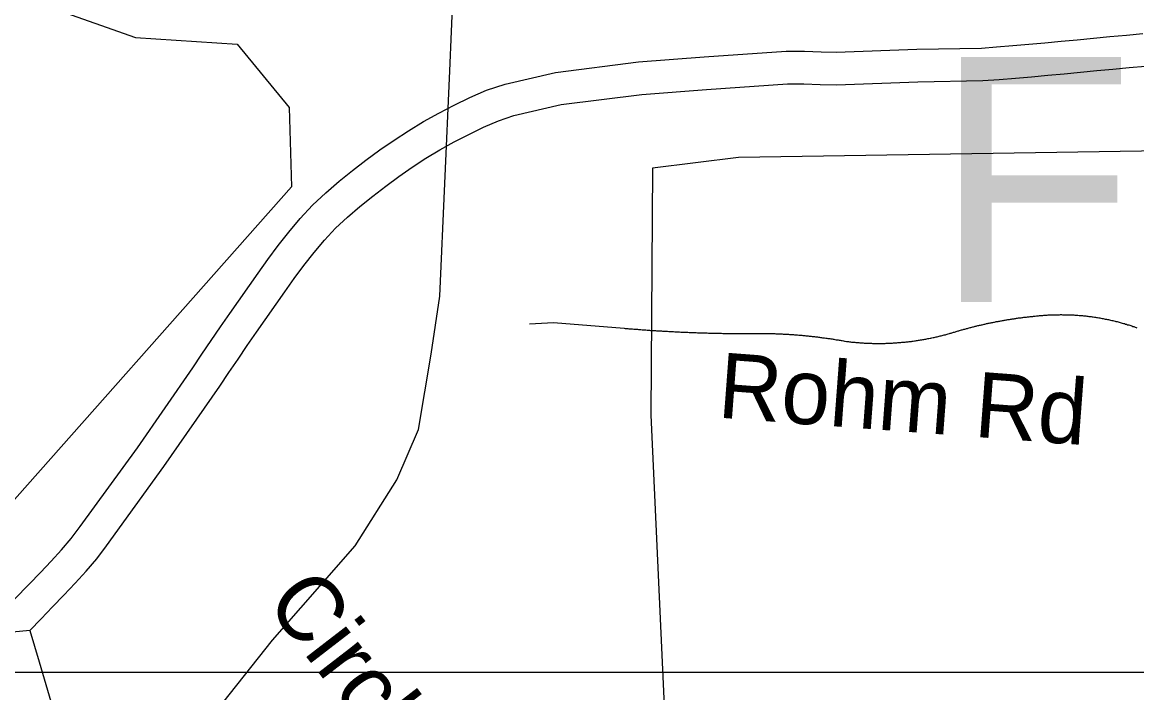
# Model space of a CAD drawing. Extents: x 1268485 to 1426702, y 514839 to 616766.
# Drawn here: x 1371075 to 1372195, y 573222 to 573895 of the extents above; entities that cross this region are included whole.
import ezdxf

# ---------------------------------------------------------------- set-up
doc = ezdxf.new("R2010")
doc.units = 0
for name, color, linetype in [('Old_Level_10', 7, 'Continuous'), ('Old_Level_22', 7, 'Continuous'), ('Old_Level_31', 7, 'Continuous'), ('Old_Level_32', 7, 'Continuous'), ('Old_Level_35', 7, 'Continuous'), ('Old_Level_48', 7, 'Continuous'), ('Old_Level_49', 7, 'Continuous'), ('Old_Level_50', 7, 'Continuous'), ('Old_Level_60', 7, 'Continuous'), ('Old_Level_61', 7, 'Continuous'), ('Old_Level_62', 7, 'Continuous'), ('Old_Level_63', 7, 'Continuous')]:
    doc.layers.add(name, color=color, linetype=linetype)

msp = doc.modelspace()

# ---------------------------------------------------------------- linework, layer by layer
at = {"layer": 'Old_Level_31'}
msp.add_line((1371504.946, 573847.863), (1371504.946, 573847.863), dxfattribs=at)
at = {"layer": 'Old_Level_32'}
for points in [[(1371504.615, 573846.347), (1371511.509, 574005.011), (1371523.19, 574212.921)], [(1371211.857, 573126.234), (1371276.558, 573211.351), (1371326.368, 573274.277), (1371409.521, 573369.029), (1371451.38, 573435.55), (1371473.097, 573485.952), (1371485.901, 573561.835), (1371494.766, 573619.979), (1371504.615, 573846.347)]]:
    msp.add_lwpolyline(points, dxfattribs=at)
at = {"layer": 'Old_Level_35'}
for p, q in [((1371584.774, 573592.245), (1371608.765, 573593.68)), ((1371608.765, 573593.68), (1371679.918, 573587.734))]:
    msp.add_line(p, q, dxfattribs=at)
for points in [[(1372006.771, 573582.453), (1372007.489, 573582.71), (1372008.411, 573582.915), (1372009.232, 573583.273), (1372010.154, 573583.478), (1372010.974, 573583.735), (1372011.897, 573583.991), (1372012.717, 573584.248), (1372013.64, 573584.504), (1372014.46, 573584.811), (1372015.383, 573585.068), (1372016.203, 573585.324), (1372017.024, 573585.581), (1372017.844, 573585.837), (1372018.766, 573586.042), (1372019.587, 573586.247), (1372020.509, 573586.503), (1372021.33, 573586.759), (1372022.252, 573587.016), (1372023.175, 573587.272), (1372023.995, 573587.477), (1372024.918, 573587.682), (1372025.738, 573587.939), (1372026.661, 573588.195), (1372027.481, 573588.4), (1372028.404, 573588.605), (1372029.224, 573588.862), (1372030.147, 573589.067), (1372030.967, 573589.322), (1372031.89, 573589.477), (1372032.71, 573589.733), (1372033.633, 573589.938), (1372034.453, 573590.143), (1372035.376, 573590.399), (1372036.298, 573590.553), (1372037.119, 573590.81), (1372038.041, 573591.015), (1372038.862, 573591.168), (1372039.784, 573591.373), (1372040.605, 573591.63), (1372041.527, 573591.835), (1372042.347, 573591.988), (1372043.27, 573592.193), (1372044.09, 573592.398), (1372045.013, 573592.552), (1372045.833, 573592.758), (1372046.859, 573592.963), (1372047.781, 573593.116), (1372048.602, 573593.321), (1372049.524, 573593.526), (1372050.344, 573593.68), (1372051.267, 573593.885), (1372052.087, 573593.988), (1372053.01, 573594.193), (1372053.83, 573594.398), (1372054.753, 573594.551), (1372055.676, 573594.706), (1372056.496, 573594.859), (1372057.521, 573595.064), (1372058.342, 573595.166), (1372059.264, 573595.372), (1372060.084, 573595.526), (1372061.007, 573595.679), (1372061.827, 573595.833), (1372062.75, 573595.987), (1372063.673, 573596.141), (1372064.493, 573596.243), (1372065.518, 573596.448), (1372066.339, 573596.551), (1372067.261, 573596.704), (1372068.081, 573596.859), (1372069.004, 573597.012), (1372069.824, 573597.114), (1372070.747, 573597.269), (1372071.67, 573597.371), (1372072.593, 573597.576), (1372073.515, 573597.679), (1372074.336, 573597.832), (1372075.258, 573597.935), (1372076.079, 573598.089), (1372077.001, 573598.191), (1372077.924, 573598.294), (1372078.847, 573598.396), (1372079.769, 573598.499), (1372080.59, 573598.601), (1372081.512, 573598.755), (1372082.333, 573598.857), (1372083.255, 573598.96), (1372084.281, 573599.062), (1372085.101, 573599.165), (1372086.024, 573599.268), (1372086.844, 573599.37), (1372087.766, 573599.524), (1372088.587, 573599.575), (1372089.612, 573599.678), (1372090.535, 573599.729), (1372091.355, 573599.883), (1372092.278, 573599.934), (1372093.098, 573600.088), (1372094.123, 573600.139)], [(1372094.123, 573600.139), (1372095.148, 573600.242), (1372096.276, 573600.395), (1372097.404, 573600.447), (1372098.532, 573600.549), (1372099.66, 573600.703), (1372100.582, 573600.755), (1372101.71, 573600.805), (1372102.838, 573600.96), (1372103.966, 573601.01), (1372105.093, 573601.062), (1372106.119, 573601.113), (1372107.246, 573601.165), (1372108.374, 573601.267), (1372109.502, 573601.318), (1372110.63, 573601.318), (1372111.758, 573601.37), (1372112.783, 573601.37), (1372113.911, 573601.421), (1372115.038, 573601.421), (1372116.166, 573601.421), (1372117.294, 573601.421), (1372118.422, 573601.523), (1372119.345, 573601.523), (1372120.472, 573601.421), (1372121.6, 573601.421), (1372122.728, 573601.421), (1372123.856, 573601.421), (1372124.983, 573601.37), (1372126.111, 573601.37), (1372127.136, 573601.318), (1372128.264, 573601.267), (1372129.392, 573601.267), (1372130.52, 573601.165), (1372131.648, 573601.113), (1372132.775, 573601.062), (1372133.801, 573601.01), (1372134.826, 573600.857), (1372135.954, 573600.805), (1372137.082, 573600.755), (1372138.209, 573600.6), (1372139.235, 573600.549), (1372140.362, 573600.447), (1372141.49, 573600.395), (1372142.618, 573600.242), (1372143.746, 573600.139), (1372144.771, 573599.985), (1372145.899, 573599.883), (1372147.027, 573599.729), (1372148.154, 573599.575), (1372149.077, 573599.422), (1372150.205, 573599.319), (1372151.333, 573599.114), (1372152.46, 573599.012), (1372153.588, 573598.807), (1372154.613, 573598.601), (1372155.741, 573598.447), (1372156.869, 573598.294), (1372157.894, 573598.14), (1372159.022, 573597.884), (1372160.15, 573597.679), (1372161.278, 573597.525), (1372162.2, 573597.32), (1372163.328, 573597.064), (1372164.456, 573596.859), (1372165.481, 573596.602), (1372166.609, 573596.448), (1372167.634, 573596.192), (1372168.762, 573595.936), (1372169.89, 573595.679), (1372170.915, 573595.423), (1372172.043, 573595.166), (1372173.171, 573594.961), (1372174.093, 573594.706), (1372175.221, 573594.398), (1372176.246, 573594.141), (1372177.374, 573593.834), (1372178.4, 573593.578), (1372179.527, 573593.27), (1372180.45, 573592.963), (1372181.578, 573592.706), (1372182.603, 573592.398), (1372183.731, 573592.04), (1372184.756, 573591.732), (1372185.884, 573591.373), (1372186.909, 573591.065), (1372188.037, 573590.758), (1372188.96, 573590.399), (1372190.087, 573590.04), (1372191.113, 573589.682), (1372192.138, 573589.374), (1372193.266, 573589.015), (1372194.291, 573588.605), (1372195.214, 573588.246)], [(1371679.918, 573587.734), (1371681.046, 573587.631), (1371682.276, 573587.477), (1371683.506, 573587.426), (1371684.634, 573587.324), (1371685.864, 573587.272), (1371687.095, 573587.119), (1371688.223, 573587.067), (1371689.453, 573586.914), (1371690.786, 573586.811), (1371691.913, 573586.759), (1371693.144, 573586.708), (1371694.374, 573586.554), (1371695.502, 573586.503), (1371696.732, 573586.401), (1371697.962, 573586.298), (1371699.09, 573586.196), (1371700.423, 573586.144), (1371701.653, 573586.042), (1371702.884, 573585.939), (1371704.012, 573585.888), (1371705.242, 573585.837), (1371706.472, 573585.683), (1371707.6, 573585.632), (1371708.83, 573585.581), (1371710.163, 573585.478), (1371711.291, 573585.376), (1371712.521, 573585.324), (1371713.751, 573585.273), (1371714.879, 573585.171), (1371716.11, 573585.068), (1371717.34, 573585.016), (1371718.468, 573584.914), (1371719.801, 573584.863), (1371721.031, 573584.811), (1371722.159, 573584.76), (1371723.389, 573584.709), (1371724.619, 573584.606), (1371725.747, 573584.555), (1371726.977, 573584.504), (1371728.208, 573584.453), (1371729.335, 573584.35), (1371730.668, 573584.299), (1371731.899, 573584.248), (1371733.026, 573584.196), (1371734.257, 573584.145), (1371735.487, 573584.043), (1371736.717, 573583.991), (1371737.845, 573583.94), (1371739.075, 573583.889), (1371740.408, 573583.838), (1371741.536, 573583.735), (1371742.766, 573583.735), (1371743.997, 573583.684), (1371745.124, 573583.633), (1371746.355, 573583.581), (1371747.585, 573583.478), (1371748.713, 573583.478), (1371750.046, 573583.428), (1371751.276, 573583.376), (1371752.404, 573583.376), (1371753.634, 573583.325), (1371754.864, 573583.273), (1371756.095, 573583.273), (1371757.223, 573583.171), (1371758.453, 573583.12), (1371759.786, 573583.12), (1371760.913, 573583.068), (1371762.144, 573583.068), (1371763.374, 573583.018), (1371764.502, 573582.915), (1371765.732, 573582.915), (1371766.963, 573582.863), (1371768.09, 573582.863), (1371769.423, 573582.812), (1371770.653, 573582.812), (1371771.884, 573582.812), (1371773.012, 573582.761), (1371774.242, 573582.761), (1371775.472, 573582.71), (1371776.6, 573582.71), (1371777.83, 573582.71), (1371779.163, 573582.607), (1371780.291, 573582.607), (1371781.521, 573582.607), (1371782.752, 573582.556), (1371783.879, 573582.556), (1371785.11, 573582.556), (1371786.34, 573582.505), (1371787.673, 573582.505), (1371788.801, 573582.505), (1371790.031, 573582.505), (1371791.261, 573582.505), (1371792.389, 573582.453), (1371793.619, 573582.453), (1371794.85, 573582.453), (1371795.977, 573582.453), (1371797.208, 573582.453), (1371798.541, 573582.453), (1371799.771, 573582.453)], [(1371799.771, 573582.453), (1371800.796, 573582.453), (1371801.719, 573582.505), (1371802.847, 573582.505), (1371803.872, 573582.505), (1371805, 573582.556), (1371806.025, 573582.556), (1371807.05, 573582.556), (1371808.075, 573582.607), (1371809.101, 573582.607), (1371810.228, 573582.607), (1371811.254, 573582.607), (1371812.279, 573582.607), (1371813.407, 573582.607), (1371814.33, 573582.607), (1371815.457, 573582.607), (1371816.483, 573582.607), (1371817.508, 573582.607), (1371818.636, 573582.607), (1371819.661, 573582.607), (1371820.789, 573582.607), (1371821.711, 573582.556), (1371822.737, 573582.556), (1371823.864, 573582.556), (1371824.89, 573582.556), (1371826.018, 573582.505), (1371827.043, 573582.505), (1371827.965, 573582.453), (1371829.093, 573582.453), (1371830.119, 573582.351), (1371831.246, 573582.351), (1371832.272, 573582.3), (1371833.297, 573582.3), (1371834.425, 573582.248), (1371835.347, 573582.197), (1371836.475, 573582.146), (1371837.5, 573582.146), (1371838.526, 573582.043), (1371839.653, 573581.992), (1371840.576, 573581.941), (1371841.704, 573581.89), (1371842.729, 573581.838), (1371843.755, 573581.736), (1371844.882, 573581.685), (1371845.908, 573581.633), (1371846.83, 573581.582), (1371847.958, 573581.48), (1371848.983, 573581.428), (1371850.111, 573581.377), (1371851.136, 573581.275), (1371852.162, 573581.172), (1371853.289, 573581.12), (1371854.212, 573581.018), (1371855.34, 573580.915), (1371856.365, 573580.864), (1371857.39, 573580.762), (1371858.518, 573580.71), (1371859.544, 573580.557), (1371860.466, 573580.505), (1371861.594, 573580.352), (1371862.619, 573580.249), (1371863.645, 573580.198), (1371864.772, 573580.044), (1371865.798, 573579.942), (1371866.925, 573579.89), (1371867.848, 573579.737), (1371868.873, 573579.634), (1371870.001, 573579.48), (1371871.026, 573579.377), (1371872.052, 573579.275), (1371873.077, 573579.122), (1371874.102, 573579.019), (1371875.127, 573578.865), (1371876.255, 573578.762), (1371877.281, 573578.609), (1371878.203, 573578.506), (1371879.331, 573578.301), (1371880.356, 573578.199), (1371881.382, 573578.045), (1371882.509, 573577.942), (1371883.535, 573577.737), (1371884.457, 573577.635), (1371885.585, 573577.429), (1371886.61, 573577.327), (1371887.636, 573577.122), (1371888.763, 573577.019), (1371889.789, 573576.814), (1371890.711, 573576.712), (1371891.737, 573576.507), (1371892.864, 573576.302), (1371893.89, 573576.199), (1371894.915, 573575.994), (1371896.043, 573575.789), (1371896.966, 573575.636), (1371897.991, 573575.431), (1371899.016, 573575.328), (1371900.144, 573575.123), (1371901.169, 573574.918), (1371902.092, 573574.764), (1371903.22, 573574.559)], [(1371903.22, 573574.559), (1371904.245, 573574.456), (1371905.27, 573574.303), (1371906.398, 573574.2), (1371907.423, 573574.046), (1371908.346, 573573.944), (1371909.474, 573573.79), (1371910.499, 573573.739), (1371911.627, 573573.636), (1371912.652, 573573.585), (1371913.78, 573573.431), (1371914.703, 573573.38), (1371915.728, 573573.328), (1371916.856, 573573.226), (1371917.881, 573573.123), (1371919.009, 573573.073), (1371920.034, 573573.021), (1371920.957, 573572.918), (1371922.084, 573572.867), (1371923.11, 573572.867), (1371924.237, 573572.816), (1371925.263, 573572.765), (1371926.39, 573572.765), (1371927.416, 573572.713), (1371928.544, 573572.713), (1371929.466, 573572.611), (1371930.492, 573572.611), (1371931.619, 573572.611), (1371932.645, 573572.56), (1371933.772, 573572.56), (1371934.798, 573572.56), (1371935.925, 573572.56), (1371936.848, 573572.56), (1371937.976, 573572.56), (1371939.001, 573572.56), (1371940.026, 573572.611), (1371941.154, 573572.611), (1371942.077, 573572.611), (1371943.205, 573572.713), (1371944.23, 573572.713), (1371945.358, 573572.765), (1371946.383, 573572.816), (1371947.408, 573572.816), (1371948.536, 573572.867), (1371949.459, 573572.918), (1371950.587, 573573.021), (1371951.612, 573573.073), (1371952.74, 573573.123), (1371953.765, 573573.175), (1371954.79, 573573.328), (1371955.918, 573573.38), (1371956.841, 573573.431), (1371957.969, 573573.585), (1371958.994, 573573.636), (1371960.122, 573573.739), (1371961.147, 573573.79), (1371962.172, 573573.944), (1371963.3, 573574.046), (1371964.223, 573574.2), (1371965.35, 573574.251), (1371966.376, 573574.354), (1371967.401, 573574.508), (1371968.529, 573574.61), (1371969.451, 573574.815), (1371970.477, 573574.918), (1371971.604, 573575.071), (1371972.63, 573575.226), (1371973.758, 573575.379), (1371974.783, 573575.481), (1371975.706, 573575.687), (1371976.833, 573575.892), (1371977.859, 573575.994), (1371978.884, 573576.199), (1371980.012, 573576.353), (1371981.037, 573576.558), (1371981.96, 573576.763), (1371982.985, 573576.917), (1371984.113, 573577.122), (1371985.138, 573577.327), (1371986.163, 573577.481), (1371987.291, 573577.737), (1371988.214, 573577.942), (1371989.239, 573578.147), (1371990.264, 573578.352), (1371991.392, 573578.557), (1371992.417, 573578.814), (1371993.34, 573579.07), (1371994.365, 573579.275), (1371995.493, 573579.48), (1371996.518, 573579.737), (1371997.544, 573579.993), (1371998.466, 573580.249), (1371999.492, 573580.505), (1372000.619, 573580.762), (1372001.645, 573581.07), (1372002.67, 573581.325), (1372003.593, 573581.582), (1372004.618, 573581.89), (1372005.643, 573582.146), (1372006.771, 573582.453)]]:
    msp.add_lwpolyline(points, dxfattribs=at)
at = {"layer": 'Old_Level_48'}
msp.add_lwpolyline([(1373840.114, 575473.635), (1373851.828, 574982.86), (1373853.517, 574480.583), (1373863.087, 573982.149), (1373596.289, 573849.655), (1373333.537, 573697.625), (1373243.463, 573748.603), (1373018.278, 573777.733), (1372620.452, 573770.451), (1372263.91, 573766.809), (1371794.774, 573759.527), (1371708.454, 573748.603), (1371706.735, 573500.417), (1371784.031, 571813.508)], dxfattribs=at)
at = {"layer": 'Old_Level_49'}
msp.add_lwpolyline([(1373840.114, 575473.635), (1373851.828, 574982.86), (1373853.517, 574480.583), (1373863.087, 573982.149), (1373596.289, 573849.655), (1373333.537, 573697.625), (1373243.463, 573748.603), (1373018.278, 573777.733), (1372620.452, 573770.451), (1372263.91, 573766.809), (1371794.774, 573759.527), (1371708.454, 573748.603), (1371706.735, 573500.417), (1371784.031, 571813.508)], dxfattribs=at)
at = {"layer": 'Old_Level_50'}
msp.add_line((1371504.946, 573847.863), (1371504.946, 573847.863), dxfattribs=at)
at = {"layer": 'Old_Level_60'}
for points in [[(1370754.777, 573389.416), (1370666.103, 573455.391), (1370561.512, 573719.291), (1370529.681, 573846.691), (1370547.723, 573979.383), (1370674.885, 574084.766), (1370731.727, 574098.416), (1370774.927, 574084.766), (1370995.476, 573948.266), (1371188.741, 573880.016), (1371291.058, 573873.191), (1371343.353, 573809.491), (1371345.626, 573729.866), (1371025.348, 573368.941), (1370986.695, 573350.741), (1370941.221, 573346.191), (1370752.503, 573389.416)], [(1371082.704, 573284), (1370900.294, 573266.566), (1370770.693, 573277.941), (1370631.998, 573357.566), (1370547.87, 573462.216), (1370415.996, 573819.391), (1370368.248, 573851.241), (1370325.048, 573848.966), (1370152.246, 573953.616)], [(1371082.704, 573284), (1371093.982, 573295.893), (1371105.362, 573307.735), (1371116.845, 573319.526), (1371128.123, 573331.469), (1371139.196, 573343.568), (1371149.756, 573356.025), (1371159.598, 573369.097), (1371217.423, 573448.759), (1371273.505, 573529.652), (1371282.629, 573543.288), (1371291.857, 573556.873), (1371301.084, 573570.407), (1371310.517, 573583.889), (1371338.711, 573624.284), (1371348.349, 573637.715), (1371358.089, 573650.89), (1371368.239, 573663.808), (1371378.696, 573676.316), (1371389.872, 573688.209), (1371401.867, 573699.435), (1371414.375, 573710.15), (1371427.294, 573720.453), (1371440.212, 573730.553), (1371453.438, 573740.292), (1371466.971, 573749.622), (1371480.71, 573758.542), (1371494.756, 573767.052), (1371509.11, 573775.1), (1371523.668, 573782.636), (1371538.534, 573789.71), (1371553.503, 573796.323), (1371569.087, 573801.501), (1371616.659, 573812.522), (1371697.552, 573822.774), (1371762.759, 573827.696), (1371844.062, 573833.334), (1371860.364, 573833.489), (1371876.768, 573832.617), (1371893.172, 573832.309), (1371974.885, 573835.437), (1372040.399, 573836.615), (1372056.701, 573837.795), (1372073.105, 573839.076), (1372089.407, 573840.511), (1372105.811, 573841.998), (1372122.113, 573843.536), (1372138.414, 573845.125), (1372154.819, 573846.715), (1372171.12, 573848.252), (1372187.524, 573849.79), (1372203.826, 573851.226)]]:
    msp.add_lwpolyline(points, dxfattribs=at)
at = {"layer": 'Old_Level_61'}
msp.add_lwpolyline([(1371067.31, 573315.487), (1371081.782, 573330.548), (1371093.165, 573342.235), (1371104.093, 573353.809), (1371114.573, 573365.258), (1371124.117, 573376.517), (1371133.216, 573388.602), (1371190.663, 573467.744), (1371246.389, 573548.123), (1371255.426, 573561.629), (1371264.733, 573575.331), (1371274.089, 573589.053), (1371283.624, 573602.681), (1371311.931, 573643.237), (1371321.828, 573657.031), (1371331.993, 573670.781), (1371342.749, 573684.47), (1371354.136, 573698.089), (1371366.684, 573711.443), (1371379.976, 573723.883), (1371393.468, 573735.441), (1371406.961, 573746.202), (1371420.377, 573756.69), (1371434.395, 573767.013), (1371448.724, 573776.892), (1371463.273, 573786.337), (1371478.229, 573795.398), (1371493.542, 573803.984), (1371509.074, 573812.025), (1371524.854, 573819.534), (1371541.675, 573826.965), (1371560.193, 573833.117), (1371610.879, 573844.86), (1371694.253, 573855.427), (1371760.389, 573860.419), (1371842.771, 573866.132), (1371861.08, 573866.305), (1371877.947, 573865.409), (1371892.852, 573865.129), (1371973.963, 573868.234), (1372038.92, 573869.402), (1372054.24, 573870.51), (1372070.389, 573871.772), (1372086.487, 573873.189), (1372102.789, 573874.667), (1372118.981, 573876.194), (1372135.241, 573877.779), (1372151.696, 573879.374), (1372168.048, 573880.916), (1372184.554, 573882.464), (1372201.059, 573883.918)], dxfattribs=at)
at = {"layer": 'Old_Level_62'}
msp.add_lwpolyline([(1371082.704, 573284), (1371087.42, 573268.211), (1371092.034, 573252.474), (1371110.283, 573190.035)], dxfattribs=at)
at = {"layer": 'Old_Level_63'}
msp.add_lwpolyline([(1402204.691, 573245.596), (1399456.736, 573245.596), (1368033.021, 573241.255)], dxfattribs=at)

# ---------------------------------------------------------------- texts
at = {"layer": 'Old_Level_10'}
for s, rotation, p in [('Rohm Rd', 355.697236, (1371772.895, 573498.114)), ('Circle Dr', 307.638394, (1371318.179, 573312.249))]:
    msp.add_text(s, height=65.6167, rotation=rotation, dxfattribs=at).set_placement(p)
at = {"layer": 'Old_Level_22'}
msp.add_text('F', height=246.062, dxfattribs=at).set_placement((1371991.515, 573614.181))

doc.saveas('drawing.dxf')
